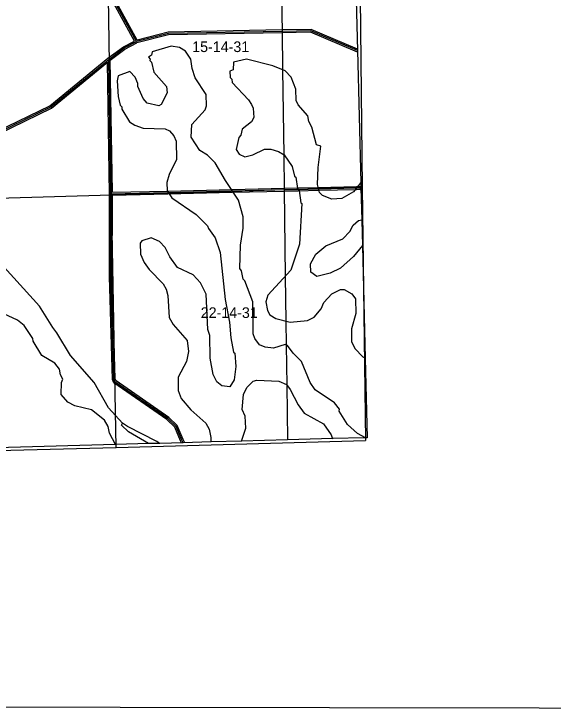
# Model space of a CAD drawing. Extents: x 457167 to 656239, y 1787309 to 1969297.
# Drawn here: x 600848 to 612242, y 1787309 to 1801990 of the extents above; entities that cross this region are included whole.
import ezdxf

# ---------------------------------------------------------------- set-up
doc = ezdxf.new("R2010")
doc.units = 0
for name, color, linetype in [('Level 1', 7, 'Continuous'), ('Level 10', 7, 'Continuous'), ('Level 2', 7, 'Continuous'), ('Level 31', 7, 'Continuous'), ('Level 32', 7, 'Continuous'), ('Level 5', 7, 'Continuous'), ('Level 55', 7, 'Continuous'), ('Level 63', 7, 'Continuous'), ('Level 7', 7, 'Continuous')]:
    doc.layers.add(name, color=color, linetype=linetype)

msp = doc.modelspace()

# ---------------------------------------------------------------- linework, layer by layer
at = {"layer": 'Level 1'}
for p, q in [((608153.575, 1803609.431), (608208.518, 1798318.946)), ((602911.167, 1798158.182), (602826.198, 1803446.796)), ((608208.518, 1798318.946), (602911.167, 1798158.182)), ((608208.518, 1798318.946), (608277.183, 1792968.261)), ((602911.167, 1798158.182), (597669.881, 1798005.186)), ((603009.925, 1792823.401), (602911.167, 1798158.182)), ((603009.925, 1792823.401), (608277.183, 1792968.261)), ((597798.73, 1792686.308), (603009.925, 1792823.401))]:
    msp.add_line(p, q, dxfattribs=at)
at = {"layer": 'Level 10'}
msp.add_lwpolyline([(608044.803, 1803618.601), (608106.818, 1801214.563), (608177.836, 1798425.519), (608180.837, 1798304.517), (608197.841, 1797631.506), (608211.845, 1797088.498), (608272.861, 1794701.46), (608315.871, 1793027.434), (608273.871, 1793026.433), (608243.871, 1793025.433), (607585.866, 1793007.431), (606628.859, 1792981.427), (605657.851, 1792955.423), (605013.847, 1792937.421), (604424.843, 1792921.419), (603928.839, 1792908.416), (603697.837, 1792902.416), (602997.832, 1792883.413), (600229.812, 1792807.402)], dxfattribs=at)
at = {"layer": 'Level 31'}
for p, q in [((602898.797, 1798186.17), (602853.108, 1801029.028)), ((608158.956, 1798311.041), (608180.945, 1798304.104))]:
    msp.add_line(p, q, dxfattribs=at)
for points in [[(603437.326, 1801403.093), (602789.022, 1802587.966), (602763.971, 1802679.635)], [(606514.477, 1801619.961), (604112.745, 1801577.048), (603437.326, 1801403.093)], [(608106.57, 1801214.26), (607122.401, 1801630.794), (606514.477, 1801619.961)], [(602853.108, 1801029.028), (603178.608, 1801270.373), (603437.326, 1801403.093)], [(597556.086, 1798711.597), (597616.38, 1798736.956), (597714.316, 1798777.892), (598139.544, 1798742.686), (599156.397, 1798658.943), (599564.873, 1798716.865), (599848.487, 1798849.522), (600132.607, 1799107.631), (600358.052, 1799357.465), (600508.073, 1799482.327), (601626.24, 1800022.111), (602853.108, 1801029.028)], [(606558.819, 1798273.131), (606855.318, 1798280.011), (607280.937, 1798289.998), (608088.497, 1798309.314), (608158.956, 1798311.041)], [(602959.228, 1794268.068), (602895.99, 1796435.702), (602898.797, 1798186.17)], [(602898.797, 1798186.17), (604101.059, 1798214.657), (605457.945, 1798246.972), (606558.819, 1798273.131)], [(604424.675, 1792921.708), (604399.238, 1792973.741), (604274.652, 1793265.537), (604099.836, 1793432.681), (602984.015, 1794209.49), (602959.228, 1794268.068)]]:
    msp.add_lwpolyline(points, dxfattribs=at)
at = {"layer": 'Level 32'}
for p, q in [((602868.796, 1798185.952), (602824.109, 1800966.417)), ((602928.307, 1798216.877), (602883.351, 1801014.105)), ((608163.215, 1798341.153), (608180.061, 1798335.841)), ((608154.696, 1798280.926), (608181.648, 1798272.423))]:
    msp.add_line(p, q, dxfattribs=at)
for points in [[(603396.218, 1801415.722), (602761.012, 1802576.657), (602734.005, 1802675.48)], [(603452.442, 1801437.964), (602817.033, 1802599.275), (602793.936, 1802683.788)], [(606515.013, 1801589.965), (604116.809, 1801547.115), (603448.046, 1801374.873)], [(606513.941, 1801649.956), (604108.68, 1801606.981), (603452.442, 1801437.965)], [(608105.979, 1801247.086), (607128.231, 1801660.902), (606513.942, 1801649.956)], [(608107.668, 1801181.218), (607116.57, 1801600.685), (606515.011, 1801589.965)], [(602834.645, 1801052.686), (603162.721, 1801295.941), (603396.218, 1801415.722)], [(602883.351, 1801014.105), (603194.495, 1801244.806), (603448.046, 1801374.873)], [(597570.178, 1798750.07), (597604.78, 1798764.623), (597709.498, 1798808.394), (598142.013, 1798772.584), (599155.511, 1798689.117), (599556.223, 1798745.939), (599831.671, 1798874.776), (600111.333, 1799128.835), (600337.215, 1799379.153), (600491.712, 1799507.742), (601609.974, 1800047.572), (602834.646, 1801052.686)], [(597577.186, 1798687.925), (597627.981, 1798709.289), (597719.134, 1798747.39), (598137.075, 1798712.786), (599157.284, 1798628.768), (599573.523, 1798687.791), (599865.305, 1798824.269), (600153.881, 1799086.426), (600378.891, 1799335.776), (600524.433, 1799456.911), (601642.505, 1799996.65), (602824.109, 1800966.418)], [(606558.123, 1798303.123), (606854.617, 1798310.003), (607280.226, 1798319.99), (608087.771, 1798339.305), (608163.216, 1798341.153)], [(602929.405, 1794261.563), (602865.989, 1796435.289), (602868.796, 1798185.951)], [(602928.307, 1798216.877), (604100.346, 1798244.65), (605457.231, 1798276.965), (606558.106, 1798303.123)], [(602928.749, 1798156.871), (604101.771, 1798184.665), (605458.658, 1798216.981), (606559.531, 1798243.139)], [(606559.515, 1798243.139), (606856.018, 1798250.019), (607281.648, 1798260.006), (608089.223, 1798279.322), (608154.695, 1798280.926)], [(602989.05, 1794274.571), (602925.991, 1796436.116), (602928.749, 1798156.871)], [(604391.846, 1792920.553), (604371.949, 1792961.254), (604249.476, 1793248.101), (604080.786, 1793409.39), (602959.762, 1794189.82), (602929.404, 1794261.563)], [(604457.771, 1792922.313), (604426.527, 1792986.226), (604299.828, 1793282.972), (604118.886, 1793455.974), (603008.266, 1794229.161), (602989.051, 1794274.571)]]:
    msp.add_lwpolyline(points, dxfattribs=at)
at = {"layer": 'Level 5'}
for points in [[(603145.491, 1793333.661), (602845.716, 1793659.075), (602546.201, 1794192.922), (602046.612, 1794768.65), (601755.367, 1795244.146), (601672.106, 1795360.958), (601389.161, 1795811.414), (600431.606, 1796862.797), (599907.008, 1797413.544), (599707.096, 1797572.166), (599482.123, 1797672.426)], [(603927.012, 1792908.369), (603870.319, 1792949.407), (603245.461, 1793266.84), (603145.491, 1793333.661)]]:
    msp.add_lwpolyline(points, dxfattribs=at)
at = {"layer": 'Level 55'}
msp.add_line((606488.696, 1803573.007), (606514.477, 1801619.961), dxfattribs=at)
for points in [[(606514.477, 1801619.961), (606525.19, 1800803.981), (606548.957, 1799012.023), (606558.819, 1798273.131)], [(606558.819, 1798273.131), (606583.168, 1796436.086), (606595.628, 1795492.111), (606602.295, 1794987.759), (606613.607, 1794138.691), (606628.977, 1792981.63)]]:
    msp.add_lwpolyline(points, dxfattribs=at)
at = {"layer": 'Level 63'}
msp.add_lwpolyline([(576514.526, 1787372.776), (616376.934, 1787309.166), (616425.227, 1832761.92), (576611.22, 1832825.663), (576514.526, 1787372.776)], dxfattribs=at)
at = {"layer": 'Level 7'}
for points in [[(608274.408, 1793026.281), (608105.319, 1793119.954), (607897.106, 1793303.586), (607722.343, 1793587.221), (607730.743, 1793628.901), (607622.501, 1793762.373), (607214.316, 1794037.896), (607106.115, 1794196.418), (606923.171, 1794638.445), (606748.308, 1794813.696), (606631.766, 1794980.519), (606581.776, 1794997.259), (606331.624, 1794922.497), (606156.563, 1794939.366), (606039.921, 1794989.517), (605940.02, 1795122.989), (605906.769, 1795223.061), (605899.155, 1795898.301), (605724.581, 1796348.657), (605691.27, 1796382.038), (605658.119, 1796557.131), (605624.808, 1796607.181), (605633.665, 1797099.019), (605692.413, 1797457.415), (605692.671, 1797699.169), (605592.998, 1798049.394), (605318.364, 1798466.5), (605102.01, 1798841.865), (604935.447, 1799000.446), (604777.155, 1799100.648), (604594.051, 1799384.271), (604611.021, 1799651.006), (604886.441, 1799959.181), (604919.88, 1800042.483), (604911.808, 1800284.267), (604678.754, 1800634.621), (604612.262, 1800834.755), (604587.481, 1801034.858), (604470.939, 1801201.72), (604345.987, 1801276.881), (604170.956, 1801310.421), (603770.693, 1801185.797), (603753.954, 1801119.106), (603695.533, 1801077.496), (603728.844, 1801035.775), (603720.474, 1801002.434), (603753.795, 1800969.054), (603803.576, 1800760.611), (604070.011, 1800451.876), (604086.551, 1800318.495), (603961.252, 1800076.881), (603911.202, 1800043.56), (603661.18, 1800102.18), (603577.918, 1800202.311), (603469.806, 1800452.535), (603469.866, 1800519.226), (603411.644, 1800652.637), (603295.072, 1800769.479), (603053.221, 1800678.036)], [(608177.84, 1798425.401), (608027.376, 1798230.206), (607777.126, 1798088.752), (607568.714, 1798072.301), (607368.711, 1798147.561), (607302.121, 1798214.312), (607260.6, 1798381.075), (607277.667, 1798739.541), (607336.475, 1799189.628), (607244.814, 1799223.078), (607145.171, 1799598.304), (607078.61, 1799715.076), (607062.069, 1799831.817), (606853.926, 1800065.461), (606812.335, 1800157.191), (606804.233, 1800398.946), (606704.491, 1800649.169), (606579.579, 1800782.681), (606321.246, 1800891.311), (605762.891, 1801033.622), (605487.729, 1800967.22), (605479.23, 1800808.837), (605412.499, 1800775.556), (605420.681, 1800642.175), (605453.991, 1800608.794), (605462.261, 1800542.103), (605803.656, 1800174.948), (605870.247, 1800074.847), (605903.488, 1799999.756), (605919.97, 1799799.683), (605869.85, 1799708.051), (605669.619, 1799549.858)], [(603053.221, 1800678.036), (603028.111, 1800578.035), (603052.764, 1800244.55), (603094.246, 1800061.117), (603127.566, 1800027.736), (603127.496, 1799977.726), (603293.959, 1799710.762), (603402.231, 1799635.641), (603577.262, 1799577.091), (604044.056, 1799559.932), (604135.727, 1799518.152), (604227.289, 1799409.681), (604277.21, 1799301.239), (604285.122, 1798909.433), (604126.413, 1798592.817), (604076.194, 1798426.155), (604084.336, 1798251.062), (604184.237, 1798100.91), (604700.693, 1797750.236), (604942.186, 1797508.253), (604958.827, 1797449.862), (605100.31, 1797257.97), (605208.352, 1796941.085), (605315.68, 1795948.94), (605406.864, 1795473.672), (605431.546, 1795140.187), (605489.568, 1794840.053), (605514.549, 1794815.002), (605539.261, 1794531.538), (605505.622, 1794248.143), (605413.762, 1794106.521), (605238.701, 1794123.391), (605138.76, 1794206.851), (605055.568, 1794365.334), (604997.566, 1794707.159), (604989.752, 1795190.696), (604948.201, 1795315.768), (604907.336, 1796066.101), (604790.864, 1796299.623), (604632.671, 1796474.846), (604307.717, 1796625.257), (604141.225, 1796850.5), (604041.383, 1797050.703), (603924.841, 1797175.874), (603749.839, 1797251.065), (603549.708, 1797192.943), (603516.298, 1797142.962), (603524.41, 1796909.539), (603599.241, 1796734.386), (603707.443, 1796584.234), (603998.917, 1796283.801), (604065.479, 1796167.019), (604098.66, 1796033.606), (604131.513, 1795566.75), (604214.745, 1795424.927), (604506.159, 1795082.813), (604539.241, 1794849.37), (604497.332, 1794641.026), (604321.913, 1794307.741), (604321.615, 1794024.306), (604379.806, 1793857.513), (604587.95, 1793615.561), (604904.434, 1793331.766), (604970.995, 1793206.655), (605012.476, 1793031.562), (605009.521, 1792937.303)], [(605669.619, 1799549.858), (605644.48, 1799424.846), (605602.74, 1799374.865), (605544.121, 1799124.841), (605610.712, 1799024.74), (605727.354, 1798966.249), (605894.115, 1799007.771), (606144.326, 1799132.553), (606277.707, 1799132.394), (606436.068, 1799082.203), (606561.01, 1799007.052), (606727.473, 1798765.13), (606777.295, 1798556.656), (606802.275, 1798539.956), (606843.696, 1798298.172), (606877.007, 1798256.451), (606910.059, 1797997.998), (606935.07, 1797981.297), (606884.135, 1797122.684), (606700.146, 1796572.685), (606216.096, 1796039.694), (606174.246, 1795898.002), (606207.398, 1795714.569), (606257.319, 1795622.838), (606382.301, 1795547.687), (606682.303, 1795472.327), (607049.166, 1795505.279), (607190.946, 1795580.151), (607341.186, 1795755.044), (607399.676, 1795888.396), (607566.596, 1796071.6), (607750.087, 1796163.101), (607825.118, 1796163.031), (607991.74, 1796071.141), (608066.641, 1795962.7), (608074.653, 1795654.255), (607982.624, 1795329.239), (607982.326, 1795062.475), (608048.857, 1794912.323), (608223.75, 1794737.101), (608272.726, 1794706.703)], [(607250.211, 1796438.714), (607125.26, 1796530.586), (607117.129, 1796705.648), (607225.688, 1796905.581), (607442.629, 1797088.756), (607801.251, 1797230.109), (607943.131, 1797388.341), (608018.281, 1797521.654), (608126.751, 1797621.556), (608197.811, 1797632.703)], [(608211.796, 1797090.408), (608025.935, 1796863.054), (607750.585, 1796613.259), (607533.703, 1796505.116), (607250.211, 1796438.714), (607250.211, 1796438.714)], [(602993.655, 1792883.298), (602870.17, 1793125.516), (602836.989, 1793267.299), (602762.097, 1793400.751), (602487.224, 1793617.783), (602137.201, 1793701.513), (601987.219, 1793776.704), (601845.666, 1793943.586), (601854.295, 1794193.68), (601879.365, 1794268.671), (601829.444, 1794360.402), (601812.903, 1794477.144), (601713.001, 1794602.286), (601438.068, 1794769.308), (601254.995, 1795069.611), (601246.724, 1795127.963), (601063.621, 1795403.256), (600922.009, 1795511.797), (600538.735, 1795687.249)], [(605654.116, 1792955.319), (605746.301, 1793230.848), (605738.219, 1793480.942), (605671.657, 1793622.754), (605697.026, 1793939.499), (605772.186, 1794089.451), (605905.726, 1794222.705), (605980.786, 1794247.645), (606447.58, 1794222.116), (606605.911, 1794155.266), (606689.142, 1794046.794), (606855.536, 1793721.51), (606980.388, 1793546.317), (607388.632, 1793320.815), (607555.095, 1793087.202), (607582.497, 1793007.339)], [(603692.991, 1792902.284), (603270.343, 1793150.108), (603120.421, 1793291.98), (603145.491, 1793333.661)]]:
    msp.add_lwpolyline(points, dxfattribs=at)

# ---------------------------------------------------------------- texts
at = {"layer": 'Level 2'}
for s, p in [('15-14-31', (604615.883, 1801183.096)), ('22-14-31', (604796.199, 1795559.883))]:
    msp.add_text(s, height=225, dxfattribs=at).set_placement(p)

doc.saveas('drawing.dxf')
